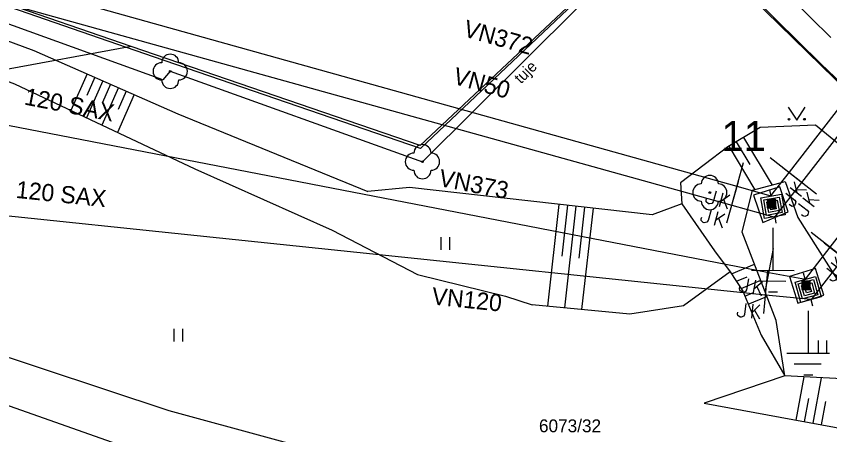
# Model space of a CAD drawing. Extents: x -540150 to -533593, y -1185082 to -1180066.
# Drawn here: x -533778.87 to -533731.43, y -1182213.38 to -1182188.97 of the extents above; entities that cross this region are included whole.
import ezdxf

# ---------------------------------------------------------------- set-up
doc = ezdxf.new("R2010")
doc.units = 0
for name, color, linetype in [('KN_HRAN_PARCEL', 7, 'Continuous'), ('KN_PARC_Č', 7, 'Continuous'), ('Vrstva 1', 7, 'Continuous'), ('Vrstva 10', 7, 'Continuous'), ('Vrstva 11', 7, 'Continuous'), ('Vrstva 13', 7, 'Continuous'), ('Vrstva 14', 7, 'Continuous'), ('Vrstva 15', 7, 'Continuous'), ('Vrstva 18', 7, 'Continuous'), ('Vrstva 2', 7, 'Continuous'), ('Vrstva 21', 7, 'Continuous'), ('Vrstva 22', 7, 'Continuous'), ('Vrstva 25', 7, 'Continuous'), ('Vrstva 3', 7, 'Continuous'), ('Vrstva 36', 7, 'Continuous'), ('Vrstva 7', 7, 'Continuous')]:
    doc.layers.add(name, color=color, linetype=linetype)

# ---------------------------------------------------------------- blocks, each defined once
blk = doc.blocks.new('VN840')
at = {"layer": 'Vrstva 15'}
for points in [[(-0.009, 1.414), (-0.009, -1.086)], [(-1.092, -0.594), (-1.092, -1.243)], [(-0.678, -0.594), (-0.678, -1.421)], [(-0.678, -1.106), (-0.265, -0.594)], [(-0.541, -0.938), (-0.196, -1.421)], [(-1.505, -1.243), (-1.505, -1.145)], [(-1.476, -1.352), (-1.505, -1.243)], [(-1.328, -1.421), (-1.476, -1.352)], [(-1.269, -1.421), (-1.328, -1.421)], [(-1.131, -1.352), (-1.269, -1.421)], [(-1.092, -1.243), (-1.131, -1.352)]]:
    blk.add_lwpolyline(points, dxfattribs=at)
blk = doc.blocks.new('VN810')
at = {"layer": 'Vrstva 14'}
for points in [[(0.004, -1.247), (0.004, -3.747)], [(1.254, -3.747), (-1.246, -3.747)], [(0.772, -4.367), (-0.803, -4.367)], [(0.004, -4.997), (-0.252, -4.997)], [(0.27, -4.997), (0.004, -4.997)]]:
    blk.add_lwpolyline(points, dxfattribs=at)
blk = doc.blocks.new('VN470')
at = {"layer": 'Vrstva 2'}
for points in [[(0, 1.224), (0, 1.972)], [(-1.228, 1.224), (1.228, 1.224)], [(-1.228, -1.233), (-1.228, 1.224)], [(1.228, 1.224), (1.228, -1.233)], [(-0.921, 0.897), (0.921, 0.897)], [(-0.921, -0.945), (-0.921, 0.897)], [(-0.614, 0.61), (0.614, 0.61)], [(-0.614, -0.619), (-0.614, 0.61)], [(-0.307, -0.273), (-0.307, 0.341)], [(-0.307, 0.341), (0.307, 0.341)], [(0.307, 0.341), (0.307, -0.273)], [(0.614, 0.61), (0.614, -0.619)], [(0.921, 0.897), (0.921, -0.945)], [(0.921, -0.945), (-0.921, -0.945)], [(0.614, -0.619), (-0.614, -0.619)], [(0.307, -0.273), (-0.307, -0.273)], [(1.228, -1.233), (-1.228, -1.233)], [(0, -1.233), (0, -1.981)]]:
    blk.add_lwpolyline(points, dxfattribs=at)

msp = doc.modelspace()

# ---------------------------------------------------------------- linework, layer by layer
at = {"layer": 'KN_HRAN_PARCEL'}
for p, q in [((-533772.164, -1182190.735), (-533788.554, -1182185.125)), ((-533743.564, -1182185.475), (-533755.314, -1182196.505)), ((-533729.094, -1182194.625), (-533737.004, -1182186.875)), ((-533772.164, -1182190.735), (-533813.764, -1182198.375)), ((-533755.314, -1182196.505), (-533772.164, -1182190.735))]:
    msp.add_line(p, q, dxfattribs=at)
at = {"layer": 'Vrstva 1'}
for points in [[(-533812.634, -1182177.711), (-533736.848, -1182198.891), (-533734.857, -1182199.448), (-533733.786, -1182198.065), (-533691.949, -1182144.042)], [(-533814.533, -1182178.442), (-533737.142, -1182199.988), (-533734.625, -1182200.688), (-533733.05, -1182198.663), (-533691.493, -1182145.228)], [(-533803.24, -1182190.706), (-533801.188, -1182191.114), (-533734.981, -1182203.91), (-533732.853, -1182204.306), (-533731.397, -1182202.435), (-533689.968, -1182149.193)], [(-533689.584, -1182150.19), (-533730.622, -1182203.055), (-533732.52, -1182205.499), (-533735.186, -1182205.234), (-533787.342, -1182199.788), (-533789.097, -1182199.601)]]:
    msp.add_lwpolyline(points, dxfattribs=at)
at = {"layer": 'Vrstva 10'}
msp.add_line((-533731.363, -1182190.211), (-533735.423, -1182186.192), dxfattribs=at)
at = {"layer": 'Vrstva 11'}
for p, q in [((-533731.942, -1182191.753), (-533736.949, -1182186.811)), ((-533725.409, -1182197.998), (-533731.942, -1182191.753))]:
    msp.add_line(p, q, dxfattribs=at)
for points in [[(-533831.975, -1182185.15), (-533829.164, -1182186.715), (-533820.784, -1182191.295), (-533808.814, -1182197.175), (-533796.384, -1182202.545), (-533784.894, -1182207.035), (-533769.974, -1182211.975), (-533758.064, -1182215.215), (-533745.084, -1182217.645), (-533735.644, -1182218.815), (-533729.704, -1182219.005), (-533725.074, -1182218.645)], [(-533728.194, -1182222.545), (-533736.204, -1182221.775), (-533745.554, -1182220.015), (-533758.344, -1182217.765), (-533771.284, -1182214.535), (-533785.564, -1182209.505), (-533797.794, -1182204.865), (-533809.794, -1182199.425), (-533822.544, -1182193.395), (-533830.274, -1182189.195), (-533835.2, -1182186.391)]]:
    msp.add_lwpolyline(points, dxfattribs=at)
at = {"layer": 'Vrstva 14'}
for points in [[(-533813.819, -1182178.167), (-533810.824, -1182179.095), (-533802.374, -1182182.965), (-533789.564, -1182186.615), (-533777.854, -1182190.965), (-533769.444, -1182194.655), (-533758.364, -1182199.195)], [(-533817.228, -1182179.478), (-533811.824, -1182181.235), (-533803.174, -1182184.345), (-533790.604, -1182188.545), (-533778.974, -1182192.915), (-533768.454, -1182197.875), (-533760.454, -1182201.455), (-533755.474, -1182204.035), (-533750.344, -1182205.305), (-533748.784, -1182205.805)], [(-533725.804, -1182213.005), (-533722.894, -1182210.535), (-533721.494, -1182206.415), (-533722.124, -1182205.485), (-533724.934, -1182207.555), (-533725.744, -1182205.125), (-533727.994, -1182201.485), (-533730.554, -1182196.725), (-533732.264, -1182195.325), (-533735.484, -1182195.455), (-533737.364, -1182196.585), (-533740.134, -1182198.685), (-533740.054, -1182199.915)], [(-533734.554, -1182206.725), (-533736.534, -1182201.565), (-533735.934, -1182199.125), (-533734.024, -1182198.605), (-533733.284, -1182200.715), (-533730.994, -1182204.335), (-533730.284, -1182206.375), (-533729.534, -1182207.705), (-533729.464, -1182208.485), (-533729.594, -1182210.185), (-533734.054, -1182209.945), (-533734.554, -1182206.725)], [(-533740.054, -1182199.915), (-533741.784, -1182200.555), (-533755.934, -1182198.965), (-533758.364, -1182199.195)], [(-533740.054, -1182199.915), (-533738.154, -1182202.655), (-533737.234, -1182203.875)], [(-533737.234, -1182203.875), (-533739.954, -1182205.865), (-533743.084, -1182206.345), (-533748.784, -1182205.805)], [(-533737.234, -1182203.875), (-533736.494, -1182205.015), (-533735.424, -1182207.565), (-533734.054, -1182209.945)], [(-533734.054, -1182209.945), (-533738.754, -1182211.545), (-533727.464, -1182213.615), (-533725.804, -1182213.005)]]:
    msp.add_lwpolyline(points, dxfattribs=at)
at = {"layer": 'Vrstva 15'}
for p, q in [((-533774.747, -1182192.328), (-533775.685, -1182194.466)), ((-533773.831, -1182192.73), (-533774.78, -1182194.893)), ((-533774.289, -1182192.529), (-533774.761, -1182193.604)), ((-533773.373, -1182192.931), (-533773.845, -1182194.006)), ((-533772.915, -1182193.132), (-533773.875, -1182195.319)), ((-533772.457, -1182193.333), (-533772.929, -1182194.408)), ((-533772, -1182193.534), (-533772.97, -1182195.746)), ((-533736.462, -1182196.043), (-533734.795, -1182198.815)), ((-533737.319, -1182196.558), (-533735.798, -1182199.088)), ((-533736.89, -1182196.301), (-533736.093, -1182197.626)), ((-533747.224, -1182199.944), (-533747.892, -1182205.89)), ((-533746.727, -1182200), (-533747.06, -1182202.968)), ((-533746.23, -1182200.056), (-533746.896, -1182205.984)), ((-533745.733, -1182200.111), (-533746.067, -1182203.08)), ((-533745.236, -1182200.167), (-533745.9, -1182206.078)), ((-533737.152, -1182204.001), (-533735.814, -1182203.44)), ((-533736.875, -1182204.427), (-533736.255, -1182204.167)), ((-533736.599, -1182204.854), (-533735.456, -1182204.374)), ((-533736.374, -1182205.301), (-533735.868, -1182205.089)), ((-533736.18, -1182205.762), (-533735.097, -1182205.308)), ((-533733.388, -1182212.529), (-533732.926, -1182210.006)), ((-533732.405, -1182212.709), (-533731.919, -1182210.06)), ((-533732.897, -1182212.619), (-533732.648, -1182211.263)), ((-533731.913, -1182212.799), (-533731.664, -1182211.443))]:
    msp.add_line(p, q, dxfattribs=at)
at = {"layer": 'Vrstva 21'}
for points in [[(-533769.894, -1182192.185), (-533770.324, -1182192.675), (-533803.354, -1182180.725)], [(-533769.894, -1182192.185), (-533755.184, -1182197.455), (-533743.104, -1182185.445)]]:
    msp.add_lwpolyline(points, dxfattribs=at)
at = {"layer": 'Vrstva 22'}
for centre in [(-533769.894, -1182192.185), (-533755.184, -1182197.455), (-533738.424, -1182199.255)]:
    msp.add_circle(centre, 0.05, dxfattribs=at)
for centre, start, end in [((-533769.894, -1182191.685), 0, 180), ((-533770.394, -1182192.185), 90, 270), ((-533769.394, -1182192.185), 270, 90), ((-533769.894, -1182192.685), 180, 0), ((-533755.184, -1182196.955), 0, 180), ((-533755.684, -1182197.455), 90, 270), ((-533754.684, -1182197.455), 270, 90), ((-533755.184, -1182197.955), 180, 0), ((-533738.424, -1182198.755), 0, 180), ((-533738.924, -1182199.255), 90, 270), ((-533737.924, -1182199.255), 270, 90), ((-533738.424, -1182199.755), 180, 0)]:
    msp.add_arc(centre, 0.5, start, end, dxfattribs=at)
at = {"layer": 'Vrstva 25'}
for points in [[(-533735.074, -1182200.155), (-533734.574, -1182200.155), (-533734.574, -1182199.655), (-533735.074, -1182199.655)], [(-533735.024, -1182200.105), (-533734.624, -1182200.105), (-533734.624, -1182199.705), (-533735.024, -1182199.705)], [(-533734.974, -1182200.055), (-533734.674, -1182200.055), (-533734.674, -1182199.755), (-533734.974, -1182199.755)], [(-533734.924, -1182200.005), (-533734.724, -1182200.005), (-533734.724, -1182199.805), (-533734.924, -1182199.805)], [(-533734.874, -1182199.955), (-533734.774, -1182199.955), (-533734.774, -1182199.855), (-533734.874, -1182199.855)], [(-533733.064, -1182204.915), (-533732.564, -1182204.915), (-533732.564, -1182204.415), (-533733.064, -1182204.415)], [(-533733.014, -1182204.865), (-533732.614, -1182204.865), (-533732.614, -1182204.465), (-533733.014, -1182204.465)], [(-533732.964, -1182204.815), (-533732.664, -1182204.815), (-533732.664, -1182204.515), (-533732.964, -1182204.515)], [(-533732.914, -1182204.765), (-533732.714, -1182204.765), (-533732.714, -1182204.565), (-533732.914, -1182204.565)], [(-533732.864, -1182204.715), (-533732.764, -1182204.715), (-533732.764, -1182204.615), (-533732.864, -1182204.615)]]:
    msp.add_lwpolyline(points, close=True, dxfattribs=at)
at = {"layer": 'Vrstva 36'}
for p, q in [((-533754.097, -1182202.602), (-533754.097, -1182201.852)), ((-533753.597, -1182202.602), (-533753.597, -1182201.852)), ((-533769.668, -1182207.948), (-533769.668, -1182207.198)), ((-533769.168, -1182207.948), (-533769.168, -1182207.198)), ((-533732.094, -1182208.633), (-533732.094, -1182207.883)), ((-533731.594, -1182208.633), (-533731.594, -1182207.883))]:
    msp.add_line(p, q, dxfattribs=at)
msp.add_lwpolyline([(-533733.855, -1182194.278), (-533733.355, -1182195.028), (-533732.855, -1182194.278)], dxfattribs=at)
for centre in [(-533733.805, -1182194.978), (-533732.905, -1182194.978)]:
    msp.add_circle(centre, 0.05, dxfattribs=at)
at = {"layer": 'Vrstva 7'}
for points in [[(-533744.214, -1182186.195), (-533755.294, -1182196.695), (-533770.864, -1182191.335), (-533801.754, -1182180.645), (-533811.569, -1182177.302)], [(-533735.874, -1182199.415), (-533735.324, -1182200.995), (-533733.864, -1182200.375), (-533734.344, -1182198.925), (-533735.874, -1182199.415)], [(-533733.784, -1182204.155), (-533733.294, -1182205.705), (-533731.784, -1182205.235), (-533732.264, -1182203.685), (-533733.784, -1182204.155)]]:
    msp.add_lwpolyline(points, dxfattribs=at)

# ---------------------------------------------------------------- block references
at = {"layer": 'Vrstva 13'}
for p, xscale, yscale, rotation in [((-533734.744, -1182200.065), 0.5000000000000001, 0.4999999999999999, -169.73215545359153), ((-533732.693, -1182204.905), 0.5, 0.5, -164.38176118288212)]:
    msp.add_blockref('VN470', p, dxfattribs=dict(at, xscale=xscale, yscale=yscale, rotation=rotation))
at = {"layer": 'Vrstva 15', "rotation": -0.15294177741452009}
msp.add_blockref('VN810', (-533734.743, -1182200.065), dxfattribs=at)
at = {"layer": 'Vrstva 15'}
msp.add_blockref('VN810', (-533732.694, -1182204.904), dxfattribs=at)
at = {"layer": 'Vrstva 18'}
for p, rotation in [((-533736.847, -1182198.892), -15.614244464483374), ((-533733.787, -1182198.065), 52.24555556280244), ((-533733.049, -1182198.663), 52.12756113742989), ((-533737.142, -1182199.987), -15.557438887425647), ((-533731.398, -1182202.435), 52.113125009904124), ((-533734.981, -1182203.91), -10.551524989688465), ((-533730.623, -1182203.055), 52.17880006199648), ((-533735.185, -1182205.234), -5.678211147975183)]:
    msp.add_blockref('VN840', p, dxfattribs=dict(at, rotation=rotation))

# ---------------------------------------------------------------- texts
at = {"layer": 'KN_PARC_Č'}
msp.add_text('6073/32', height=0.75, dxfattribs=at).set_placement((-533748.39, -1182213.235))
at = {"layer": 'Vrstva 14'}
msp.add_text('11', height=1.75, dxfattribs=at).set_placement((-533737.748, -1182196.834))
at = {"layer": 'Vrstva 2'}
for rotation, p in [(349.061, (-533778.455, -1182194.115)), (354.039, (-533778.93, -1182199.561))]:
    msp.add_text('120 SAX', height=1, rotation=rotation, dxfattribs=at).set_placement(p)
at = {"layer": 'Vrstva 21'}
msp.add_text('tuje', height=0.65, rotation=44.6435, dxfattribs=at).set_placement((-533749.445, -1182192.952))
at = {"layer": 'Vrstva 3'}
for s, rotation, p in [('VN372', 344.386, (-533752.861, -1182190.133)), ('VN50', 344.442, (-533753.465, -1182192.897)), ('VN373', 349.061, (-533754.289, -1182198.863)), ('VN120', 354.039, (-533754.677, -1182205.776))]:
    msp.add_text(s, height=1, rotation=rotation, dxfattribs=at).set_placement(p)

doc.saveas('drawing.dxf')
